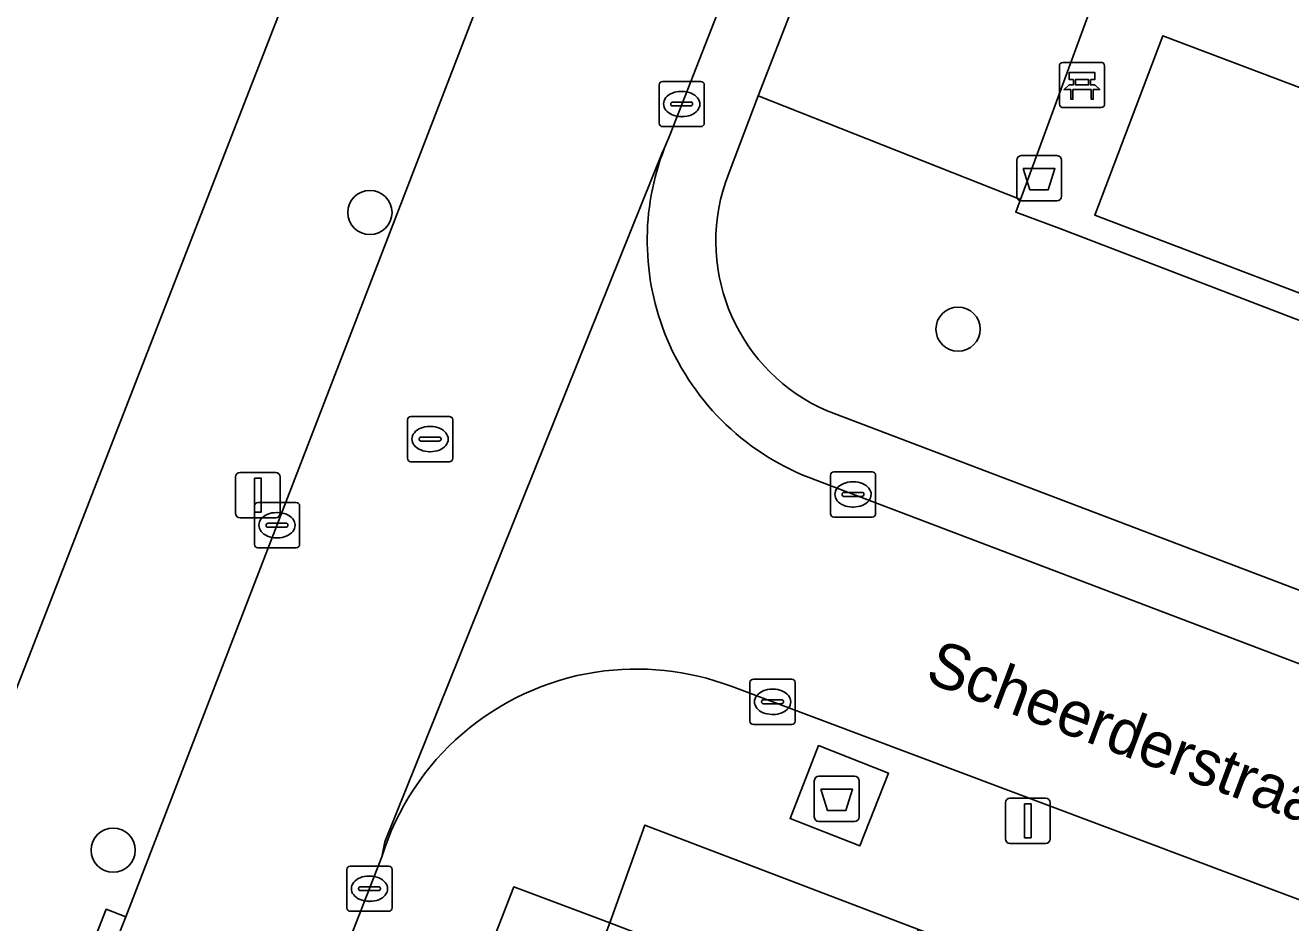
# Model space of a CAD drawing. Extents: x 160023 to 161302, y 384750 to 385707.
# Drawn here: x 161004.39 to 161032.38, y 385151.97 to 385171.83 of the extents above; entities that cross this region are included whole.
import ezdxf

# ---------------------------------------------------------------- set-up
doc = ezdxf.new("R2010")
doc.units = 0
for name, color, linetype in [('IMGEO_Afval_apart_plaats', 7, 'Continuous'), ('IMGEO_Afvalbak', 7, 'Continuous'), ('IMGEO_Bank', 7, 'Continuous'), ('IMGEO_Boom', 7, 'Continuous'), ('IMGEO_Erf', 7, 'Continuous'), ('IMGEO_Groenvoorziening', 7, 'Continuous'), ('IMGEO_Kolk', 7, 'Continuous'), ('IMGEO_Lichtmast', 7, 'Continuous'), ('IMGEO_Openbare_ruimte_label', 7, 'Continuous'), ('IMGEO_Rijbaan_lokaal_open', 7, 'Continuous'), ('IMGEO_Rioolput', 7, 'Continuous'), ('IMGEO_Terreindeel_halfverhard', 7, 'Continuous'), ('IMGEO_Voetpad_gesloten', 7, 'Continuous'), ('IMGEO_Voetpad_open', 7, 'Continuous')]:
    doc.layers.add(name, color=color, linetype=linetype)

msp = doc.modelspace()

# ---------------------------------------------------------------- linework, layer by layer
at = {"layer": 'IMGEO_Afval_apart_plaats'}
for p, q in [((161021.842, 385154.311), (161021.842, 385155.111)), ((161021.842, 385155.111), (161021.842, 385154.311)), ((161021.942, 385155.211), (161022.732, 385155.211)), ((161022.732, 385155.211), (161021.942, 385155.211)), ((161022.832, 385155.111), (161022.832, 385154.311)), ((161022.832, 385154.311), (161022.832, 385155.111)), ((161022.732, 385154.211), (161021.942, 385154.211)), ((161021.942, 385154.211), (161022.732, 385154.211))]:
    msp.add_line(p, q, dxfattribs=at)
msp.add_lwpolyline([(161021.985, 385154.925), (161022.689, 385154.925), (161022.54, 385154.455), (161022.134, 385154.455), (161021.985, 385154.925)], dxfattribs=at)
for centre, start, end in [((161021.942, 385155.111), 90, 180), ((161021.942, 385155.111), 90, 180), ((161022.732, 385155.111), 0, 90), ((161022.732, 385155.111), 360, 90), ((161021.942, 385154.311), 180, 270), ((161021.942, 385154.311), 180, 270), ((161022.732, 385154.311), 270, 0), ((161022.732, 385154.311), 270, 0)]:
    msp.add_arc(centre, 0.1, start, end, dxfattribs=at)
at = {"layer": 'IMGEO_Afvalbak'}
for p, q in [((161026.319, 385168.046), (161026.319, 385168.846)), ((161026.319, 385168.846), (161026.319, 385168.046)), ((161026.419, 385168.946), (161027.209, 385168.946)), ((161027.209, 385168.946), (161026.419, 385168.946)), ((161027.309, 385168.846), (161027.309, 385168.046)), ((161027.309, 385168.046), (161027.309, 385168.846)), ((161027.209, 385167.946), (161026.419, 385167.946)), ((161026.419, 385167.946), (161027.209, 385167.946))]:
    msp.add_line(p, q, dxfattribs=at)
msp.add_lwpolyline([(161026.462, 385168.66), (161027.166, 385168.66), (161027.017, 385168.19), (161026.611, 385168.19), (161026.462, 385168.66)], dxfattribs=at)
for centre, start, end in [((161026.419, 385168.846), 90, 180), ((161026.419, 385168.846), 90, 180), ((161027.209, 385168.846), 0, 90), ((161027.209, 385168.846), 360, 90), ((161026.419, 385168.046), 180, 270), ((161026.419, 385168.046), 180, 270), ((161027.209, 385168.046), 270, 0), ((161027.209, 385168.046), 270, 0)]:
    msp.add_arc(centre, 0.1, start, end, dxfattribs=at)
at = {"layer": 'IMGEO_Bank'}
for p, q in [((161027.339, 385171.011), (161028.18, 385171.011)), ((161028.18, 385171.011), (161027.339, 385171.011)), ((161027.264, 385170.086), (161027.264, 385170.927)), ((161027.264, 385170.927), (161027.264, 385170.086)), ((161028.264, 385170.936), (161028.264, 385170.095)), ((161028.264, 385170.095), (161028.264, 385170.936)), ((161027.573, 385170.517), (161027.573, 385170.623)), ((161027.617, 385170.623), (161027.617, 385170.517)), ((161027.905, 385170.629), (161027.623, 385170.629)), ((161027.623, 385170.511), (161027.905, 385170.511)), ((161027.911, 385170.517), (161027.911, 385170.623)), ((161027.955, 385170.623), (161027.955, 385170.517)), ((161027.961, 385170.409), (161027.568, 385170.409)), ((161028.189, 385170.011), (161027.348, 385170.011)), ((161027.348, 385170.011), (161028.189, 385170.011))]:
    msp.add_line(p, q, dxfattribs=at)
for points in [[(161027.567, 385170.629), (161027.481, 385170.629), (161027.481, 385170.79), (161028.044, 385170.79), (161028.044, 385170.629), (161027.961, 385170.629)], [(161027.511, 385170.409), (161027.369, 385170.409), (161027.481, 385170.511), (161027.567, 385170.511)], [(161027.961, 385170.511), (161028.044, 385170.511), (161028.156, 385170.409), (161028.017, 385170.409)], [(161027.561, 385170.402), (161027.561, 385170.195), (161027.518, 385170.195), (161027.518, 385170.402)], [(161028.011, 385170.402), (161028.011, 385170.195), (161027.967, 385170.195), (161027.967, 385170.402)]]:
    msp.add_lwpolyline(points, dxfattribs=at)
for centre, radius, start, end in [((161027.342, 385170.933), 0.0779, 92.4484, 184.2845), ((161027.342, 385170.933), 0.0779, 92.4484, 184.2845), ((161028.186, 385170.933), 0.0779, 2.4484, 94.2845), ((161028.186, 385170.933), 0.0779, 2.4484, 94.2845), ((161027.566, 385170.622), 0.00671, 2.8957, 87.1043), ((161027.566, 385170.518), 0.00671, 272.8957, 357.1043), ((161027.623, 385170.622), 0.00671, 92.8957, 177.1043), ((161027.623, 385170.518), 0.00671, 182.8957, 267.1043), ((161027.905, 385170.622), 0.00671, 2.8957, 87.1043), ((161027.905, 385170.518), 0.00671, 272.8957, 357.1043), ((161027.962, 385170.622), 0.00671, 92.8957, 177.1043), ((161027.962, 385170.518), 0.00671, 182.8957, 267.1043), ((161027.511, 385170.402), 0.00671, 2.8957, 87.1043), ((161027.568, 385170.402), 0.00671, 92.8957, 177.1043), ((161027.96, 385170.402), 0.00671, 2.8957, 87.1043), ((161028.017, 385170.402), 0.00671, 92.8957, 177.1043), ((161027.342, 385170.089), 0.0779, 182.4484, 274.2845), ((161027.342, 385170.089), 0.0779, 182.4484, 274.2845), ((161028.186, 385170.089), 0.0779, 272.4484, 4.2845), ((161028.186, 385170.089), 0.0779, 272.4484, 4.2845)]:
    msp.add_arc(centre, radius, start, end, dxfattribs=at)
at = {"layer": 'IMGEO_Boom'}
for centre in [(161012.011, 385167.688), (161025.021, 385165.106), (161006.33, 385153.575)]:
    msp.add_circle(centre, 0.489, dxfattribs=at)
at = {"layer": 'IMGEO_Erf'}
msp.add_lwpolyline([(160910.772, 385132.398), (160965.928, 385110.817), (160971.049, 385108.813), (160983.488, 385103.946), (160987.796, 385115.023), (161000, 385146.397), (161000.607, 385147.956), (161002.935, 385153.943), (161003.072, 385154.295), (161023.234, 385206.095)], dxfattribs=at)
msp.add_lwpolyline([(161018.091, 385154.132), (161017.318, 385151.969), (161023.338, 385149.658), (161024.145, 385151.818)], close=True, dxfattribs=at)
at = {"layer": 'IMGEO_Groenvoorziening'}
msp.add_lwpolyline([(161022.21, 385174.41), (161020.598, 385170.273), (161026.401, 385167.974), (161027.969, 385172.232)], close=True, dxfattribs=at)
for points in [[(161027.27, 385167.333), (161026.299, 385167.699), (161026.401, 385167.974), (161020.598, 385170.273), (161019.981, 385168.631), (161019.877, 385168.353)], [(161022.128, 385163.297), (161039.825, 385156.574), (161041.819, 385161.747), (161027.27, 385167.333)]]:
    msp.add_lwpolyline(points, dxfattribs=at)
msp.add_arc((161023.756, 385167.051), 4.092, 161.4482, 246.5504, dxfattribs=at)
at = {"layer": 'IMGEO_Kolk'}
for p, q in [((161018.407, 385169.663), (161018.407, 385170.515)), ((161018.482, 385170.589), (161019.334, 385170.589)), ((161019.408, 385170.515), (161019.408, 385169.663)), ((161018.895, 385170.369), (161018.92, 385170.369)), ((161018.666, 385170.083), (161018.666, 385170.095)), ((161019.104, 385170.046), (161018.706, 385170.046)), ((161018.709, 385170.132), (161019.107, 385170.132)), ((161019.15, 385170.095), (161019.15, 385170.083)), ((161018.918, 385169.809), (161018.893, 385169.809)), ((161019.334, 385169.589), (161018.482, 385169.589)), ((161022.197, 385161.023), (161022.197, 385161.875)), ((161022.272, 385161.949), (161023.124, 385161.949)), ((161023.198, 385161.875), (161023.198, 385161.023)), ((161022.499, 385161.492), (161022.897, 385161.492)), ((161022.685, 385161.729), (161022.71, 385161.729)), ((161009.529, 385161.268), (161010.381, 385161.268)), ((161022.456, 385161.443), (161022.456, 385161.455)), ((161022.894, 385161.406), (161022.496, 385161.406)), ((161022.94, 385161.455), (161022.94, 385161.443)), ((161009.454, 385160.342), (161009.454, 385161.194)), ((161009.942, 385161.048), (161009.967, 385161.048)), ((161010.455, 385161.194), (161010.455, 385160.342)), ((161023.124, 385160.949), (161022.272, 385160.949)), ((161022.708, 385161.169), (161022.683, 385161.169)), ((161009.713, 385160.762), (161009.713, 385160.774)), ((161010.151, 385160.725), (161009.753, 385160.725)), ((161009.756, 385160.811), (161010.154, 385160.811)), ((161010.197, 385160.774), (161010.197, 385160.762)), ((161009.965, 385160.488), (161009.94, 385160.488)), ((161010.381, 385160.268), (161009.529, 385160.268)), ((161020.418, 385156.434), (161020.418, 385157.286)), ((161020.493, 385157.36), (161021.345, 385157.36)), ((161021.419, 385157.286), (161021.419, 385156.434)), ((161020.906, 385157.14), (161020.931, 385157.14)), ((161020.677, 385156.854), (161020.677, 385156.866)), ((161021.115, 385156.817), (161020.717, 385156.817)), ((161020.72, 385156.903), (161021.118, 385156.903)), ((161021.161, 385156.866), (161021.161, 385156.854)), ((161020.929, 385156.58), (161020.904, 385156.58)), ((161021.345, 385156.36), (161020.493, 385156.36)), ((161011.5, 385152.298), (161011.5, 385153.15)), ((161011.575, 385153.224), (161012.427, 385153.224)), ((161012.501, 385153.15), (161012.501, 385152.298)), ((161011.988, 385153.004), (161012.013, 385153.004)), ((161011.759, 385152.718), (161011.759, 385152.73)), ((161012.197, 385152.681), (161011.799, 385152.681)), ((161011.802, 385152.767), (161012.2, 385152.767)), ((161012.243, 385152.73), (161012.243, 385152.718)), ((161012.011, 385152.444), (161011.986, 385152.444)), ((161012.427, 385152.224), (161011.575, 385152.224))]:
    msp.add_line(p, q, dxfattribs=at)
for points in [[(161018.407, 385169.663), (161018.407, 385170.515)], [(161018.482, 385170.589), (161019.334, 385170.589)], [(161019.408, 385170.515), (161019.408, 385169.663)], [(161019.334, 385169.589), (161018.482, 385169.589)], [(161022.197, 385161.023), (161022.197, 385161.875)], [(161022.272, 385161.949), (161023.124, 385161.949)], [(161023.198, 385161.875), (161023.198, 385161.023)], [(161009.529, 385161.268), (161010.381, 385161.268)], [(161009.454, 385160.342), (161009.454, 385161.194)], [(161010.455, 385161.194), (161010.455, 385160.342)], [(161023.124, 385160.949), (161022.272, 385160.949)], [(161010.381, 385160.268), (161009.529, 385160.268)], [(161020.418, 385156.434), (161020.418, 385157.286)], [(161020.493, 385157.36), (161021.345, 385157.36)], [(161021.419, 385157.286), (161021.419, 385156.434)], [(161021.345, 385156.36), (161020.493, 385156.36)], [(161011.5, 385152.298), (161011.5, 385153.15)], [(161011.575, 385153.224), (161012.427, 385153.224)], [(161012.501, 385153.15), (161012.501, 385152.298)], [(161012.427, 385152.224), (161011.575, 385152.224)]]:
    msp.add_lwpolyline(points, dxfattribs=at)
for centre, radius, start, end in [((161018.484, 385170.513), 0.0765, 91.552, 178.448), ((161018.484, 385170.513), 0.0765, 91.552, 178.448), ((161019.332, 385170.513), 0.0765, 1.552, 88.448), ((161019.332, 385170.513), 0.0765, 1.552, 88.448), ((161018.706, 385170.092), 0.0403, 85.8775, 175.7526), ((161018.703, 385170.082), 0.0366, 178.938, 274.7102), ((161019.107, 385170.089), 0.043, 264.8664, 352.4533), ((161019.111, 385170.094), 0.0386, 1.7309, 96.639), ((161018.484, 385169.665), 0.0765, 181.552, 268.448), ((161018.484, 385169.665), 0.0765, 181.552, 268.448), ((161019.332, 385169.665), 0.0765, 271.552, 358.448), ((161019.332, 385169.665), 0.0765, 271.552, 358.448), ((161022.274, 385161.873), 0.0765, 91.552, 178.448), ((161022.274, 385161.873), 0.0765, 91.552, 178.448), ((161023.122, 385161.873), 0.0765, 1.552, 88.448), ((161023.122, 385161.873), 0.0765, 1.552, 88.448), ((161022.496, 385161.452), 0.0403, 85.8775, 175.7526), ((161022.901, 385161.454), 0.0386, 1.7309, 96.639), ((161009.531, 385161.192), 0.0765, 91.552, 178.448), ((161009.531, 385161.192), 0.0765, 91.552, 178.448), ((161010.379, 385161.192), 0.0765, 1.552, 88.448), ((161010.379, 385161.192), 0.0765, 1.552, 88.448), ((161022.493, 385161.442), 0.0366, 178.938, 274.7102), ((161022.897, 385161.449), 0.043, 264.8664, 352.4533), ((161022.274, 385161.025), 0.0765, 181.552, 268.448), ((161022.274, 385161.025), 0.0765, 181.552, 268.448), ((161023.122, 385161.025), 0.0765, 271.552, 358.448), ((161023.122, 385161.025), 0.0765, 271.552, 358.448), ((161009.753, 385160.771), 0.0403, 85.8775, 175.7526), ((161009.75, 385160.761), 0.0366, 178.938, 274.7102), ((161010.154, 385160.768), 0.043, 264.8664, 352.4533), ((161010.158, 385160.773), 0.0386, 1.7309, 96.639), ((161009.531, 385160.344), 0.0765, 181.552, 268.448), ((161009.531, 385160.344), 0.0765, 181.552, 268.448), ((161010.379, 385160.344), 0.0765, 271.552, 358.448), ((161010.379, 385160.344), 0.0765, 271.552, 358.448), ((161020.495, 385157.284), 0.0765, 91.552, 178.448), ((161020.495, 385157.284), 0.0765, 91.552, 178.448), ((161021.343, 385157.284), 0.0765, 1.552, 88.448), ((161021.343, 385157.284), 0.0765, 1.552, 88.448), ((161020.717, 385156.863), 0.0403, 85.8775, 175.7526), ((161020.714, 385156.853), 0.0366, 178.938, 274.7102), ((161021.118, 385156.86), 0.043, 264.8664, 352.4533), ((161021.122, 385156.865), 0.0386, 1.7309, 96.639), ((161020.495, 385156.436), 0.0765, 181.552, 268.448), ((161020.495, 385156.436), 0.0765, 181.552, 268.448), ((161021.343, 385156.436), 0.0765, 271.552, 358.448), ((161021.343, 385156.436), 0.0765, 271.552, 358.448), ((161011.577, 385153.148), 0.0765, 91.552, 178.448), ((161011.577, 385153.148), 0.0765, 91.552, 178.448), ((161012.425, 385153.148), 0.0765, 1.552, 88.448), ((161012.425, 385153.148), 0.0765, 1.552, 88.448), ((161011.799, 385152.727), 0.0403, 85.8775, 175.7526), ((161011.796, 385152.717), 0.0366, 178.938, 274.7102), ((161012.2, 385152.724), 0.043, 264.8664, 352.4533), ((161012.204, 385152.729), 0.0386, 1.7309, 96.639), ((161011.577, 385152.3), 0.0765, 181.552, 268.448), ((161011.577, 385152.3), 0.0765, 181.552, 268.448), ((161012.425, 385152.3), 0.0765, 271.552, 358.448), ((161012.425, 385152.3), 0.0765, 271.552, 358.448)]:
    msp.add_arc(centre, radius, start, end, dxfattribs=at)
for centre, major_axis, ratio, start_param, end_param in [((161018.894, 385170.089), (-0.387, 0.002), 0.722429, 4.712389, 7.853982), ((161018.919, 385170.089), (-0.39, 0.002), 0.717154, 1.570796, 4.712389), ((161022.684, 385161.449), (-0.387, 0.002), 0.722429, 4.712389, 7.853982), ((161022.709, 385161.449), (-0.39, 0.002), 0.717154, 1.570796, 4.712389), ((161009.941, 385160.768), (-0.387, 0.002), 0.722429, 4.712389, 7.853982), ((161009.966, 385160.768), (-0.39, 0.002), 0.717154, 1.570796, 4.712389), ((161020.905, 385156.86), (-0.387, 0.002), 0.722429, 4.712389, 7.853982), ((161020.93, 385156.86), (-0.39, 0.002), 0.717154, 1.570796, 4.712389), ((161011.987, 385152.724), (-0.387, 0.002), 0.722429, 4.712389, 7.853982), ((161012.012, 385152.724), (-0.39, 0.002), 0.717154, 1.570796, 4.712389)]:
    msp.add_ellipse(centre, major_axis=major_axis, ratio=ratio, start_param=start_param, end_param=end_param, dxfattribs=at)
at = {"layer": 'IMGEO_Lichtmast'}
for p, q in [((161009.038, 385161.033), (161009.038, 385161.833)), ((161009.038, 385161.833), (161009.038, 385161.033)), ((161009.138, 385161.933), (161009.928, 385161.933)), ((161009.928, 385161.933), (161009.138, 385161.933)), ((161010.028, 385161.833), (161010.028, 385161.033)), ((161010.028, 385161.033), (161010.028, 385161.833)), ((161009.928, 385160.933), (161009.138, 385160.933)), ((161009.138, 385160.933), (161009.928, 385160.933)), ((161026.069, 385153.826), (161026.069, 385154.626)), ((161026.069, 385154.626), (161026.069, 385153.826)), ((161026.169, 385154.726), (161026.959, 385154.726)), ((161026.959, 385154.726), (161026.169, 385154.726)), ((161027.059, 385154.626), (161027.059, 385153.826)), ((161027.059, 385153.826), (161027.059, 385154.626)), ((161026.959, 385153.726), (161026.169, 385153.726)), ((161026.169, 385153.726), (161026.959, 385153.726))]:
    msp.add_line(p, q, dxfattribs=at)
for points in [[(161009.458, 385161.808), (161009.608, 385161.808), (161009.608, 385161.058), (161009.458, 385161.058), (161009.458, 385161.808)], [(161026.489, 385154.601), (161026.639, 385154.601), (161026.639, 385153.851), (161026.489, 385153.851), (161026.489, 385154.601)]]:
    msp.add_lwpolyline(points, dxfattribs=at)
for centre, start, end in [((161009.138, 385161.833), 90, 180), ((161009.138, 385161.833), 90, 180), ((161009.928, 385161.833), 0, 90), ((161009.928, 385161.833), 360, 90), ((161009.138, 385161.033), 180, 270), ((161009.138, 385161.033), 180, 270), ((161009.928, 385161.033), 270, 0), ((161009.928, 385161.033), 270, 0), ((161026.169, 385154.626), 90, 180), ((161026.169, 385154.626), 90, 180), ((161026.959, 385154.626), 0, 90), ((161026.959, 385154.626), 360, 90), ((161026.169, 385153.826), 180, 270), ((161026.169, 385153.826), 180, 270), ((161026.959, 385153.826), 270, 0), ((161026.959, 385153.826), 270, 0)]:
    msp.add_arc(centre, 0.1, start, end, dxfattribs=at)
at = {"layer": 'IMGEO_Rijbaan_lokaal_open'}
for points in [[(161038.28, 385233.682), (161031.3, 385216.104), (161028.77, 385209.545), (161026.856, 385204.583), (161006.613, 385152.101), (161004.366, 385146.462), (161002.145, 385140.658), (161000, 385135.154), (160990.177, 385109.949), (160988.24, 385105.037), (160987.494, 385103.214), (160987.239, 385102.551), (160987.122, 385102.248), (160991.758, 385100.463), (161000, 385121.849), (161010.633, 385149.207), (161012.274, 385153.429), (161012.34, 385153.761), (161018.491, 385169.043), (161018.527, 385169.117), (161018.646, 385169.399), (161043.23, 385232.277)], [(161018.527, 385169.117), (161018.491, 385169.043), (161012.34, 385153.761), (161012.274, 385153.429)], [(161046.883, 385152.266), (161021.863, 385161.77)], [(161020.002, 385157.204), (161052.331, 385145.052)]]:
    msp.add_lwpolyline(points, dxfattribs=at)
for centre, radius, start, end in [((161023.791, 385167.074), 5.646, 158.7906, 202.6496), ((161023.788, 385167.076), 5.645, 202.6772, 250.0562), ((161017.909, 385151.666), 5.92, 69.295, 98.7149), ((161017.912, 385151.685), 5.902, 98.7732, 162.8166)]:
    msp.add_arc(centre, radius, start, end, dxfattribs=at)
at = {"layer": 'IMGEO_Rioolput'}
for p, q in [((161012.916, 385163.174), (161013.768, 385163.174)), ((161012.841, 385162.248), (161012.841, 385163.1)), ((161013.329, 385162.954), (161013.354, 385162.954)), ((161013.842, 385163.1), (161013.842, 385162.248)), ((161013.1, 385162.668), (161013.1, 385162.68)), ((161013.538, 385162.631), (161013.14, 385162.631)), ((161013.143, 385162.717), (161013.541, 385162.717)), ((161013.584, 385162.68), (161013.584, 385162.668)), ((161013.352, 385162.394), (161013.327, 385162.394)), ((161013.768, 385162.174), (161012.916, 385162.174))]:
    msp.add_line(p, q, dxfattribs=at)
for points in [[(161012.916, 385163.174), (161013.768, 385163.174)], [(161012.841, 385162.248), (161012.841, 385163.1)], [(161013.842, 385163.1), (161013.842, 385162.248)], [(161013.768, 385162.174), (161012.916, 385162.174)]]:
    msp.add_lwpolyline(points, dxfattribs=at)
for centre, radius, start, end in [((161012.918, 385163.098), 0.0765, 91.552, 178.448), ((161012.918, 385163.098), 0.0765, 91.552, 178.448), ((161013.766, 385163.098), 0.0765, 1.552, 88.448), ((161013.766, 385163.098), 0.0765, 1.552, 88.448), ((161013.14, 385162.677), 0.0403, 85.8775, 175.7526), ((161013.137, 385162.667), 0.0366, 178.938, 274.7102), ((161013.541, 385162.674), 0.043, 264.8664, 352.4533), ((161013.545, 385162.679), 0.0386, 1.7309, 96.639), ((161012.918, 385162.25), 0.0765, 181.552, 268.448), ((161012.918, 385162.25), 0.0765, 181.552, 268.448), ((161013.766, 385162.25), 0.0765, 271.552, 358.448), ((161013.766, 385162.25), 0.0765, 271.552, 358.448)]:
    msp.add_arc(centre, radius, start, end, dxfattribs=at)
for centre, major_axis, ratio, start_param, end_param in [((161013.328, 385162.674), (-0.387, 0.002), 0.722429, 4.712389, 7.853982), ((161013.353, 385162.674), (-0.39, 0.002), 0.717154, 1.570796, 4.712389)]:
    msp.add_ellipse(centre, major_axis=major_axis, ratio=ratio, start_param=start_param, end_param=end_param, dxfattribs=at)
at = {"layer": 'IMGEO_Terreindeel_halfverhard'}
msp.add_lwpolyline([(161042.313, 385162.2), (161043.811, 385166.206), (161029.549, 385171.601), (161028.044, 385167.632)], close=True, dxfattribs=at)
at = {"layer": 'IMGEO_Voetpad_gesloten'}
msp.add_lwpolyline([(161023.48, 385155.283), (161021.938, 385155.89), (161021.304, 385154.278), (161022.846, 385153.671)], close=True, dxfattribs=at)
at = {"layer": 'IMGEO_Voetpad_open'}
for points in [[(161000, 385135.154), (161002.145, 385140.658), (161004.366, 385146.462), (161003.978, 385146.645), (161006.172, 385152.27), (161006.613, 385152.101), (161026.856, 385204.583), (161026.39, 385204.762), (161028.304, 385209.724), (161028.77, 385209.545), (161031.3, 385216.104), (161038.28, 385233.682)], [(161031.977, 385232.469), (161031.763, 385231.618), (161029.488, 385222.57), (161029.443, 385222.299), (161027.141, 385216.132), (161025.453, 385211.795), (161023.234, 385206.095), (161003.072, 385154.295), (161002.935, 385153.943), (161000.607, 385147.956), (161000, 385146.397), (160987.796, 385115.023), (160983.488, 385103.946), (160987.239, 385102.551), (160987.494, 385103.214), (160988.24, 385105.037), (160987.824, 385105.215), (160989.763, 385110.123), (160990.177, 385109.949), (161000, 385135.154)], [(161043.23, 385232.277), (161018.646, 385169.399), (161018.527, 385169.117)], [(161019.877, 385168.353), (161019.981, 385168.631), (161020.598, 385170.273), (161022.21, 385174.41), (161022.697, 385175.662), (161024.503, 385180.297), (161025.065, 385181.727), (161035.792, 385209.124), (161038.055, 385214.893)], [(161037.176, 385184.764), (161032.204, 385172.061), (161022.697, 385175.662), (161022.21, 385174.41), (161027.969, 385172.232), (161026.401, 385167.974), (161026.299, 385167.699), (161027.27, 385167.333), (161041.819, 385161.747)], [(161047.312, 385153.74), (161040.689, 385156.247), (161039.825, 385156.574), (161022.128, 385163.297)], [(161021.863, 385161.77), (161046.883, 385152.266)], [(161012.274, 385153.429), (161010.633, 385149.207), (161013.372, 385148.078), (161015.194, 385152.762), (161017.318, 385151.969), (161018.091, 385154.132), (161024.145, 385151.818), (161036.472, 385147.127), (161051.07, 385141.566), (161051.136, 385140.955), (161052.735, 385140.344), (161052.331, 385145.052), (161020.002, 385157.204)]]:
    msp.add_lwpolyline(points, dxfattribs=at)
for points in [[(161043.811, 385166.206), (161042.313, 385162.2), (161028.044, 385167.632), (161029.549, 385171.601)], [(161022.846, 385153.671), (161021.304, 385154.278), (161021.938, 385155.89), (161023.48, 385155.283)], [(161011.747, 385142.963), (161013.615, 385142.241), (161017.318, 385151.969), (161015.194, 385152.762), (161013.372, 385148.078), (160999.107, 385111.398), (160998.527, 385109.875), (160999.082, 385109.665)], [(161006.613, 385152.101), (161006.172, 385152.27), (161003.978, 385146.645), (161004.366, 385146.462)]]:
    msp.add_lwpolyline(points, close=True, dxfattribs=at)
for centre, radius, start, end in [((161023.791, 385167.074), 5.646, 158.7906, 202.6496), ((161023.756, 385167.051), 4.092, 161.4482, 246.5504), ((161023.788, 385167.076), 5.645, 202.6772, 250.0562), ((161017.909, 385151.666), 5.92, 69.295, 98.7149), ((161017.912, 385151.685), 5.902, 98.7732, 162.8166)]:
    msp.add_arc(centre, radius, start, end, dxfattribs=at)

# ---------------------------------------------------------------- texts
at = {"layer": 'IMGEO_Openbare_ruimte_label'}
msp.add_text('Scheerderstraat', height=1, rotation=339.444, dxfattribs=at).set_placement((161024.26, 385157.319))

doc.saveas('drawing.dxf')
